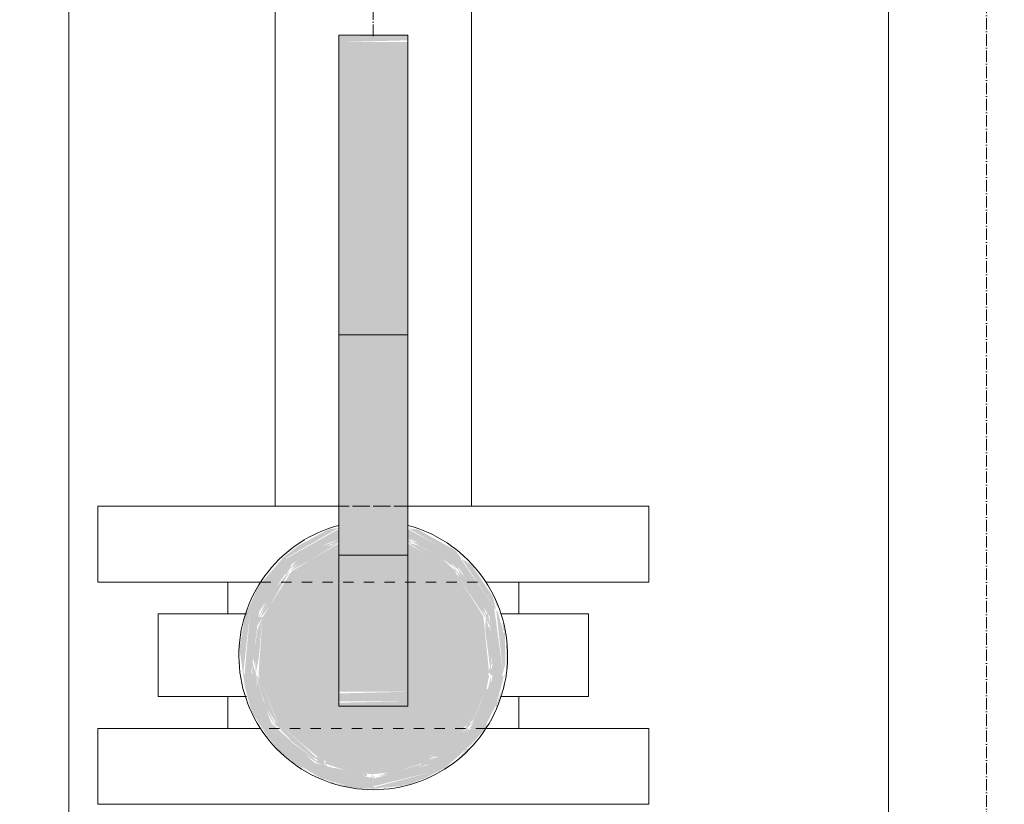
# Model space of a CAD drawing. Header units: millimetres. Extents: x 9824119 to 13672909, y -72394 to 462135.
# Tile 521 of 656: x 10362332 to 10363190, y -4373 to -3689. Entities that reach past the tile are written whole.
import ezdxf

# ---------------------------------------------------------------- set-up
doc = ezdxf.new("R2010")
doc.units = ezdxf.units.MM
doc.linetypes.add('ADSK_Осевая', pattern=[14, 10, -2, 0, -2])
doc.linetypes.add('ADSK_Скрыто', pattern=[6, 3, -3])
for name, color, linetype, lineweight in [('A-DETL-HDLN', 7, 'ADSK_Скрыто', 9), ('P-PIPE', 7, 'Continuous', 18), ('P-PIPE-CNTR', 7, 'ADSK_Осевая', 18)]:
    doc.layers.add(name, color=color, linetype=linetype, lineweight=lineweight)
doc.styles.add('ISOCPEUR', font='isocpeui.ttf')

# ---------------------------------------------------------------- blocks, each defined once
blk = doc.blocks.new('Tecofi_VPI4449-02_Затвор дисковый поворотный с ручкой - Затвор дисковый поворотный с рычагом_VPI 4449-02-V570-Разрез 5')
at = {"layer": 'P-PIPE', "linetype": 'ADSK_Скрыто', "lineweight": 9, "true_color": 0x373737}
for points in [[(-28918.59, 2171.58), (-28898.59, 2172.1), (-28898.59, 2173.58), (-28918.59, 2173.32), (-28918.59, 2172.1)], [(-28898.59, 2086.58), (-28898.59, 2171.58), (-28918.59, 2171.58), (-28918.59, 2086.58)], [(-28898.59, 2060.45), (-28898.59, 2086.58), (-28918.59, 2086.58), (-28918.59, 2060.45), (-28915.36, 2060.45)], [(-28898.63, 2022.68), (-28898.59, 2022.68), (-28898.59, 2060.45), (-28918.59, 2060.45), (-28918.59, 2022.68), (-28915.36, 2022.68)], [(-28908.59, 1954.86), (-28908.59, 1955.56), (-28926.64, 1960.28), (-28939.76, 1971.81), (-28946.29, 1988.66), (-28944.31, 2006.62), (-28933.77, 2021.9), (-28918.59, 2030.58), (-28921.7, 2030.07), (-28930.35, 2025.4), (-28934.81, 2021.88), (-28942.12, 2013.36), (-28945.88, 2004.79), (-28947.46, 1995.57), (-28945.88, 1984.45), (-28943.95, 1977.33), (-28939.76, 1970.69), (-28935.97, 1965.87), (-28930.32, 1961.48), (-28928.87, 1960.97), (-28923.73, 1957.86), (-28915.36, 1955.52), (-28912.26, 1955.11)], [(-28908.59, 1955.56), (-28908.59, 1957.85), (-28925.56, 1962.32), (-28938.11, 1973.81), (-28943.98, 1988.65), (-28941.7, 2006.37), (-28932.1, 2020.16), (-28918.59, 2027.89), (-28918.59, 2030.26), (-28934.47, 2021.31), (-28944.31, 2006.62), (-28945.98, 1987.85), (-28939.76, 1971.81), (-28926.18, 1959.88), (-28915.36, 1957.22)], [(-28908.59, 1955.56), (-28891.01, 1959.88), (-28877.43, 1971.81), (-28870.89, 1988.66), (-28873.52, 2007.58), (-28883.38, 2021.88), (-28898.59, 2030.26), (-28898.59, 2027.89), (-28883.51, 2018.71), (-28874.83, 2004.86), (-28873.52, 1987.84), (-28880.23, 1972.25), (-28893.03, 1961.65), (-28908.59, 1957.85)], [(-28908.59, 1959.58), (-28908.59, 1978.82), (-28918.59, 1979.38), (-28918.59, 2026.08), (-28932.23, 2018.02), (-28940.78, 2004.54), (-28941.91, 1987.85), (-28936.25, 1973.81), (-28923.73, 1963.25), (-28915.36, 1961.22)], [(-28908.59, 1959.58), (-28893.03, 1963.36), (-28880.93, 1973.81), (-28874.96, 1988.63), (-28876.61, 2004.86), (-28884.95, 2018.02), (-28898.59, 2026.08), (-28898.63, 1978.82), (-28908.59, 1978.82), (-28908.59, 1962.32)], [(-28898.63, 1991.25), (-28898.59, 1991.25), (-28898.63, 2022.68), (-28918.59, 2022.68), (-28918.59, 1991.25), (-28915.36, 1991.25)], [(-28915.36, 1983.01), (-28898.59, 1983.01), (-28898.63, 1991.25), (-28918.59, 1991.25), (-28918.59, 1983.01)], [(-28898.59, 1981.01), (-28898.63, 1983.01), (-28918.59, 1982.51), (-28918.59, 1981.01), (-28898.63, 1981.01)], [(-28898.59, 1980.24), (-28898.63, 1981.01), (-28918.59, 1981.01), (-28918.59, 1980.24), (-28898.63, 1980.24)], [(-28898.59, 1978.82), (-28898.63, 1980.23), (-28918.59, 1979.82), (-28918.59, 1978.82), (-28898.63, 1978.82)]]:
    blk.add_hatch(color=250, dxfattribs=at).paths.add_polyline_path(points)
h = blk.add_hatch(color=250, dxfattribs=at)
h.paths.add_polyline_path([(-28908.59, 1954.56), (-28914.3, 1955.38), (-28919.53, 1956.44), (-28921.78, 1957.36), (-28920.49, 1956.55), (-28915.14, 1955.18), (-28910.74, 1954.74)])
h.paths.add_polyline_path([(-28926.63, 1958.98), (-28932.51, 1963.44), (-28932.1, 1962.73), (-28926.68, 1959.02)])
h.paths.add_polyline_path([(-28947.29, 1988.54), (-28947.26, 1993.54), (-28947.4, 1990.15)])
h.paths.add_polyline_path([(-28947.44, 1995.61), (-28947.01, 1997.64), (-28947.41, 1996.36)])
h.paths.add_polyline_path([(-28945.24, 2006.99), (-28943.06, 2011.25), (-28945.17, 2007.13)])
h.paths.add_polyline_path([(-28942.05, 2013.43), (-28940.47, 2015.54), (-28938.92, 2017.31), (-28941.82, 2013.82)])
h.paths.add_polyline_path([(-28933.75, 2023.3), (-28931.96, 2024.38), (-28933.12, 2023.79)])
h.paths.add_polyline_path([(-28921.7, 2030.07), (-28919.85, 2030.58), (-28921.19, 2030.26)])
h = blk.add_hatch(color=250, dxfattribs=at)
h.paths.add_polyline_path([(-28870.76, 1987.12), (-28870.28, 1987.85), (-28870.67, 1987.85)])
h.paths.add_polyline_path([(-28870.89, 1988.66), (-28870.26, 1990.88), (-28870.37, 2000.24), (-28870.72, 1999.93), (-28872.38, 2006.1), (-28872.88, 2006.62), (-28871.14, 1990.88)])
h.paths.add_polyline_path([(-28908.59, 1954.86), (-28898.27, 1956.12), (-28893.41, 1957.99), (-28887.61, 1961), (-28879.99, 1967.84), (-28875.8, 1972.63), (-28875.67, 1973.81), (-28872.87, 1979.34), (-28870.76, 1987.12), (-28871.21, 1987.85), (-28877.43, 1971.81), (-28891.01, 1959.88), (-28908.59, 1955.21)])
h.paths.add_polyline_path([(-28872.88, 2006.62), (-28873.91, 2010.74), (-28879.97, 2019.71), (-28882.92, 2021.63), (-28873.52, 2007.58)])
h.paths.add_polyline_path([(-28882.92, 2021.63), (-28884.8, 2024.1), (-28895.68, 2030.14), (-28898.3, 2030.39), (-28889.55, 2025.28), (-28883.38, 2021.88)])
h = blk.add_hatch(color=250, dxfattribs=at)
h.paths.add_polyline_path([(-28910.39, 1958.53), (-28910.39, 1959.1), (-28913.91, 1959.58), (-28919.2, 1960.78), (-28921.73, 1961.11), (-28915.36, 1959.04), (-28910.52, 1958.54)])
h.paths.add_polyline_path([(-28936.96, 1973.31), (-28940.36, 1980.19), (-28941.97, 1985.33), (-28942.39, 1986.35), (-28942.48, 1984.73), (-28940.29, 1978.72), (-28937.44, 1973.81)])
h.paths.add_polyline_path([(-28923.68, 1961.98), (-28935.23, 1970.56), (-28931.72, 1967.2), (-28924.76, 1962.28), (-28923.73, 1961.99)])
h.paths.add_polyline_path([(-28942.97, 1990.69), (-28942.86, 1997.22), (-28943.39, 1997.74), (-28943.79, 1994.66), (-28943.05, 1990.84)])
h.paths.add_polyline_path([(-28942, 2004.15), (-28934.88, 2016.59), (-28935.47, 2016.07), (-28938.17, 2012.7), (-28941.89, 2004.54)])
h.paths.add_polyline_path([(-28933.87, 2016.98), (-28932.78, 2018.7), (-28934.27, 2017.31)])
h.paths.add_polyline_path([(-28932.76, 2018.71), (-28918.59, 2027.15), (-28925.19, 2024.46), (-28931.2, 2020.59), (-28932.23, 2019.35)])
h = blk.add_hatch(color=250, dxfattribs=at)
h.paths.add_polyline_path([(-28908.59, 1958.57), (-28908.84, 1959.1), (-28909.05, 1958.71)])
h.paths.add_polyline_path([(-28908.59, 1957.85), (-28909.13, 1958.56), (-28909.39, 1958.05)])
h.paths.add_polyline_path([(-28921.41, 1960.97), (-28922.96, 1962.25), (-28922.88, 1963.05), (-28925.03, 1964.11), (-28925.03, 1963.44), (-28924.69, 1962.79), (-28925.03, 1962.43), (-28921.73, 1961.05)])
h.paths.add_polyline_path([(-28936.96, 1973.31), (-28935.41, 1972.19), (-28934.74, 1972.51), (-28936.46, 1974.34), (-28937, 1974.28), (-28936.99, 1973.39)])
h.paths.add_polyline_path([(-28935.83, 1971.27), (-28938.82, 1975.66), (-28936.25, 1971.63), (-28935.94, 1971.36)])
h.paths.add_polyline_path([(-28942.69, 1988.45), (-28942.23, 1988.66), (-28942.63, 1988.63)])
h.paths.add_polyline_path([(-28942.6, 1985.15), (-28942.38, 1986.41), (-28942.58, 1987.85), (-28943.68, 1991.71), (-28943.67, 1987.85), (-28942.65, 1985.28)])
h.paths.add_polyline_path([(-28942.69, 2001.59), (-28941.9, 2002.7), (-28940.77, 2004.55), (-28941.16, 2004.86), (-28941.89, 2004.54), (-28942, 2005.9), (-28942.36, 2004.86), (-28942.67, 2001.74)])
h.paths.add_polyline_path([(-28932.76, 2018.71), (-28932.23, 2020.08), (-28933.67, 2018.71), (-28934.27, 2016.83), (-28934.27, 2017.31), (-28934.27, 2017.62), (-28932.77, 2018.71)])
h.paths.add_polyline_path([(-28933.3, 2016.34), (-28932.1, 2018.1), (-28933.11, 2016.97), (-28933.23, 2016.59)])
h.paths.add_polyline_path([(-28920.86, 2025.68), (-28918.59, 2026.35), (-28918.59, 2027.15), (-28920.24, 2026.08)])
h.paths.add_polyline_path([(-28921.5, 2026.22), (-28918.59, 2027.15), (-28918.59, 2027.89), (-28921.28, 2026.35)])
h = blk.add_hatch(color=250, dxfattribs=at)
h.paths.add_polyline_path([(-28908.59, 1954.86), (-28899.66, 1955.69), (-28900.9, 1955.89), (-28906.99, 1954.96)])
h.paths.add_polyline_path([(-28896.74, 1957.02), (-28892.39, 1958.18), (-28895.67, 1957.33)])
h.paths.add_polyline_path([(-28884.04, 1963.47), (-28880.82, 1966.32), (-28881.46, 1966.41), (-28883.9, 1963.61)])
h.paths.add_polyline_path([(-28872.76, 1978.53), (-28870.89, 1984.65), (-28872.87, 1979.34), (-28873.04, 1978.79)])
h.paths.add_polyline_path([(-28869.9, 1988.54), (-28869.84, 1996.64), (-28870.19, 1996.36), (-28869.99, 1989.35)])
h.paths.add_polyline_path([(-28869.88, 1997.07), (-28870.89, 2003.23), (-28871.15, 2002.13), (-28870.19, 1999.04)])
h.paths.add_polyline_path([(-28871.95, 2006.99), (-28875.66, 2014.24), (-28873.91, 2010.74), (-28872.88, 2008.38)])
h.paths.add_polyline_path([(-28881.88, 2021.87), (-28888.6, 2026.84), (-28884.74, 2024.03), (-28882.92, 2022.56), (-28881.89, 2021.88)])
h.paths.add_polyline_path([(-28893.33, 2029.04), (-28893.33, 2029.32), (-28893.48, 2029.11)])
h = blk.add_hatch(color=250, dxfattribs=at)
h.paths.add_polyline_path([(-28908.59, 1957.85), (-28908.06, 1958.56), (-28908.59, 1958.53)])
h.paths.add_polyline_path([(-28895.78, 1960.97), (-28891.62, 1962.32), (-28890.35, 1963.96), (-28892.34, 1963.36), (-28892.02, 1964.14), (-28893.15, 1963.33), (-28894.97, 1962.89), (-28894.67, 1962.06), (-28895.45, 1961.11)])
h.paths.add_polyline_path([(-28881.35, 1971.27), (-28879.08, 1973.81), (-28879.46, 1974.11), (-28880.93, 1971.96), (-28881.21, 1971.44)])
h.paths.add_polyline_path([(-28881.62, 1972.11), (-28880.03, 1973.81), (-28880.56, 1973.81), (-28880.67, 1974.29), (-28881.51, 1973.31), (-28881.89, 1972.24), (-28881.78, 1972.19)])
h.paths.add_polyline_path([(-28875.18, 1983.66), (-28875.08, 1984.63), (-28875.37, 1984.1), (-28875.28, 1983.91)])
h.paths.add_polyline_path([(-28874.17, 1986.21), (-28873.22, 1988.76), (-28873.81, 1991.25), (-28874.36, 1989.47), (-28874.88, 1989.87), (-28874.95, 1988.59), (-28874.41, 1987.85), (-28873.97, 1987.85), (-28874.16, 1986.25)])
h.paths.add_polyline_path([(-28875.97, 2004.57), (-28876.41, 2004.54), (-28875.98, 2004.54)])
h.paths.add_polyline_path([(-28874.52, 2001.75), (-28875.39, 2006.21), (-28875.56, 2005.44), (-28876.07, 2005.53), (-28875.78, 2003.97), (-28874.53, 2001.81)])
h.paths.add_polyline_path([(-28883.89, 2017.32), (-28884.29, 2016.98), (-28883.89, 2016.98)])
h.paths.add_polyline_path([(-28882.89, 2016.3), (-28885.25, 2019.19), (-28884.95, 2018.45), (-28882.92, 2016.34)])
h.paths.add_polyline_path([(-28882.69, 2017.45), (-28884.95, 2020.08), (-28885.14, 2019.58), (-28882.71, 2017.47)])
h.paths.add_polyline_path([(-28898.59, 2027.15), (-28897.31, 2027.15), (-28898.59, 2027.89)])
h.paths.add_polyline_path([(-28898.59, 2026.35), (-28897.35, 2026.35), (-28898.59, 2027.15)])
h = blk.add_hatch(color=250, dxfattribs=at)
h.paths.add_polyline_path([(-28906.8, 1958.53), (-28898.86, 1959.76), (-28895.45, 1961.11), (-28894.97, 1961.93), (-28900.48, 1960.24), (-28904.74, 1959.39), (-28906.99, 1958.53)])
h.paths.add_polyline_path([(-28880.23, 1973.31), (-28878.2, 1976), (-28875.08, 1983.42), (-28875.71, 1983.91), (-28878.46, 1977.21), (-28880.03, 1973.81)])
h.paths.add_polyline_path([(-28891.09, 1963.92), (-28888.96, 1964.59), (-28883.96, 1968.41), (-28880.93, 1971.96), (-28881.21, 1972.46), (-28891.04, 1963.97)])
h.paths.add_polyline_path([(-28874.56, 1984.54), (-28874.3, 1988.13), (-28875.08, 1984.63), (-28874.84, 1984.59)])
h.paths.add_polyline_path([(-28874.22, 1990.67), (-28873.63, 1991.5), (-28873.81, 1997.84), (-28874.96, 2002.3), (-28875.22, 2001.81), (-28874.14, 1992.18), (-28874.18, 1991.5)])
h.paths.add_polyline_path([(-28875.14, 2003.97), (-28877.46, 2010.01), (-28880.47, 2014.77), (-28883.89, 2018.33), (-28883.63, 2017.47), (-28875.36, 2004.34)])
h.paths.add_polyline_path([(-28884.42, 2018.71), (-28887.58, 2021.65), (-28893.62, 2025.33), (-28898.59, 2027.15), (-28893.47, 2024.49), (-28888.36, 2021.45), (-28884.95, 2019.02)])
h = blk.add_hatch(color=250, dxfattribs=at)
h.paths.add_polyline_path([(-28908.59, 1959.08), (-28908.59, 1959.58), (-28922.22, 1962.89), (-28922.96, 1962.25), (-28917.24, 1960.38), (-28914.41, 1959.65), (-28911.85, 1959.31)])
h.paths.add_polyline_path([(-28924.04, 1962.98), (-28930.21, 1968.58), (-28934.74, 1972.51), (-28935.58, 1972.1), (-28932.1, 1968.5), (-28926.46, 1964.11)])
h.paths.add_polyline_path([(-28942.69, 1988.45), (-28941.87, 1992.61), (-28940.78, 2004.54), (-28942.32, 2000.81), (-28943.05, 1994.59), (-28942.71, 1988.63)])
h.paths.add_polyline_path([(-28936.11, 1973.15), (-28941.48, 1986.78), (-28942.58, 1987.85), (-28941.42, 1983.68), (-28939.72, 1978.72), (-28937, 1974.28)])
h.paths.add_polyline_path([(-28941.28, 2004.55), (-28938.64, 2007.91), (-28932.78, 2018.07), (-28936.83, 2013.37), (-28940.62, 2006.37), (-28941.16, 2004.86)])
h.paths.add_polyline_path([(-28932.78, 2018.07), (-28927.12, 2021.04), (-28918.59, 2026.35), (-28923.73, 2024.49), (-28928.26, 2021.88), (-28932.39, 2018.46)])
h = blk.add_hatch(color=250, dxfattribs=at)
h.paths.add_polyline_path([(-28908.59, 1959.08), (-28901.92, 1959.76), (-28894.3, 1962.32), (-28894.97, 1962.89), (-28908.59, 1959.58)])
h.paths.add_polyline_path([(-28893.15, 1962.98), (-28888.49, 1965.58), (-28884.32, 1969.11), (-28881.89, 1972.24), (-28882.91, 1972.1), (-28891.51, 1964.66)])
h.paths.add_polyline_path([(-28881.08, 1973.15), (-28879.38, 1975.3), (-28875.7, 1983.92), (-28874.91, 1987.85), (-28875.27, 1987.85), (-28880.19, 1975.66)])
h.paths.add_polyline_path([(-28874.46, 1988.59), (-28874.22, 1993.83), (-28875.36, 2002.69), (-28875.97, 2004.57), (-28876.04, 2000.56), (-28874.47, 1988.63)])
h.paths.add_polyline_path([(-28875.97, 2004.57), (-28878.29, 2010.01), (-28882.07, 2015.48), (-28883.89, 2017.32), (-28883.89, 2016.34), (-28876.24, 2004.86)])
h.paths.add_polyline_path([(-28883.89, 2017.32), (-28888.91, 2021.88), (-28895.14, 2025.33), (-28898.59, 2026.35), (-28893.48, 2023.06), (-28886.66, 2019.03)])
at = {"layer": 'A-DETL-HDLN', "color": 1, "true_color": 0xff0000}
for p, q in [((-28918.59, 1981.1), (-28918.59, 1981.01)), ((-28898.59, 1981.01), (-28898.59, 1981.1))]:
    blk.add_line(p, q, dxfattribs=at)
at = {"layer": 'P-PIPE', "color": 1, "true_color": 0xff0000}
for p, q in [((-28898.59, 2173.58), (-28918.59, 2173.58)), ((-28918.59, 2173.58), (-28918.59, 2171.58)), ((-28898.59, 2171.58), (-28898.59, 2173.58)), ((-28918.59, 2086.58), (-28918.59, 2171.58)), ((-28898.59, 2171.58), (-28898.59, 2086.58)), ((-28918.59, 2060.45), (-28918.59, 2086.58)), ((-28918.59, 2086.58), (-28898.59, 2086.58)), ((-28898.59, 2086.58), (-28898.59, 2060.45)), ((-28918.59, 2022.68), (-28918.59, 2060.45)), ((-28898.59, 2060.45), (-28898.59, 2022.68)), ((-28918.59, 1991.25), (-28918.59, 2022.68)), ((-28898.59, 2022.68), (-28918.59, 2022.68)), ((-28898.59, 2022.68), (-28898.59, 1991.25)), ((-28950.84, 2014.83), (-28950.84, 2005.58)), ((-28866.34, 2005.58), (-28866.34, 2014.83)), ((-28971.09, 2005.58), (-28971.09, 1981.58)), ((-28952.09, 2005.58), (-28971.09, 2005.58)), ((-28952.09, 2005.58), (-28945.41, 2005.58)), ((-28871.54, 2005.58), (-28865.09, 2005.58)), ((-28846.09, 2005.58), (-28865.09, 2005.58)), ((-28846.09, 1981.58), (-28846.09, 2005.58)), ((-28918.59, 1983.01), (-28918.59, 1991.25)), ((-28898.59, 1991.25), (-28898.59, 1983.01)), ((-28971.09, 1981.58), (-28952.09, 1981.58)), ((-28945.4, 1981.58), (-28952.09, 1981.58)), ((-28950.84, 1981.58), (-28950.84, 1972.33)), ((-28918.59, 1983.01), (-28918.59, 1981.01)), ((-28898.59, 1981.01), (-28898.59, 1983.01)), ((-28865.09, 1981.58), (-28871.66, 1981.58)), ((-28866.34, 1972.33), (-28866.34, 1981.58)), ((-28865.09, 1981.58), (-28846.09, 1981.58)), ((-28918.59, 1980.24), (-28918.59, 1981.01)), ((-28918.59, 1978.82), (-28918.59, 1980.24)), ((-28918.59, 1978.82), (-28898.59, 1978.82)), ((-28898.59, 1981.01), (-28898.59, 1980.24)), ((-28898.59, 1980.24), (-28898.59, 1978.82))]:
    blk.add_line(p, q, dxfattribs=at)
at = {"layer": 'P-PIPE', "color": 1, "true_color": 0xff0000, "flags": 128}
for points in [[(-28918.59, 2031.3), (-28920.09, 2030.87), (-28921.58, 2030.38), (-28923.04, 2029.83), (-28924.47, 2029.23), (-28925.89, 2028.56), (-28927.27, 2027.84), (-28928.63, 2027.07), (-28929.95, 2026.24), (-28931.24, 2025.36), (-28932.49, 2024.43), (-28933.71, 2023.45), (-28934.88, 2022.42), (-28936.01, 2021.35), (-28937.1, 2020.23), (-28938.14, 2019.07), (-28939.14, 2017.86), (-28940.08, 2016.62), (-28940.98, 2015.35), (-28941.83, 2014.03), (-28942.62, 2012.69), (-28943.35, 2011.31), (-28944.03, 2009.91), (-28944.66, 2008.48), (-28945.23, 2007.02), (-28945.73, 2005.55), (-28946.18, 2004.05), (-28946.57, 2002.54), (-28946.9, 2001.02), (-28947.17, 1999.48), (-28947.37, 1997.93), (-28947.51, 1996.38), (-28947.59, 1994.82), (-28947.61, 1993.26), (-28947.57, 1991.7), (-28947.46, 1990.14), (-28947.29, 1988.59), (-28947.06, 1987.05), (-28946.77, 1985.51), (-28946.42, 1983.99), (-28946, 1982.49), (-28945.53, 1981), (-28944.99, 1979.53), (-28944.4, 1978.09), (-28943.76, 1976.67), (-28943.05, 1975.28), (-28942.29, 1973.91), (-28941.48, 1972.58), (-28940.61, 1971.28), (-28939.69, 1970.02), (-28938.73, 1968.8), (-28937.71, 1967.61), (-28936.65, 1966.47), (-28935.54, 1965.37), (-28934.39, 1964.31), (-28933.2, 1963.3), (-28931.97, 1962.34), (-28930.7, 1961.43), (-28929.4, 1960.57), (-28928.06, 1959.77), (-28926.7, 1959.02), (-28925.3, 1958.32), (-28923.88, 1957.68), (-28922.43, 1957.1), (-28920.96, 1956.58), (-28919.47, 1956.11), (-28917.96, 1955.71), (-28916.44, 1955.36), (-28914.9, 1955.08), (-28913.36, 1954.86), (-28911.81, 1954.7), (-28910.25, 1954.6), (-28908.69, 1954.56), (-28908.59, 1954.56)], [(-28908.59, 1954.56), (-28907.03, 1954.6), (-28905.48, 1954.69), (-28903.92, 1954.85), (-28902.38, 1955.06), (-28900.84, 1955.34), (-28899.32, 1955.68), (-28897.81, 1956.08), (-28896.32, 1956.55), (-28894.85, 1957.07), (-28893.4, 1957.64), (-28891.97, 1958.28), (-28890.57, 1958.97), (-28889.21, 1959.72), (-28887.87, 1960.52), (-28886.56, 1961.38), (-28885.29, 1962.29), (-28884.06, 1963.24), (-28882.86, 1964.25), (-28881.71, 1965.3), (-28880.6, 1966.4), (-28879.54, 1967.54), (-28878.52, 1968.72), (-28877.55, 1969.95), (-28876.63, 1971.21), (-28875.76, 1972.5), (-28874.94, 1973.83), (-28874.18, 1975.19), (-28873.47, 1976.58), (-28872.82, 1978), (-28872.23, 1979.45), (-28871.69, 1980.91), (-28871.21, 1982.4), (-28870.79, 1983.9), (-28870.44, 1985.42), (-28870.14, 1986.95), (-28869.91, 1988.49), (-28869.73, 1990.05), (-28869.62, 1991.6), (-28869.58, 1993.16), (-28869.59, 1994.72), (-28869.67, 1996.28), (-28869.81, 1997.84), (-28870.01, 1999.38), (-28870.27, 2000.92), (-28870.59, 2002.45), (-28870.98, 2003.96), (-28871.42, 2005.46), (-28871.93, 2006.93), (-28872.49, 2008.39), (-28873.11, 2009.82), (-28873.79, 2011.23), (-28874.52, 2012.61), (-28875.31, 2013.95), (-28876.15, 2015.27), (-28877.05, 2016.55), (-28877.99, 2017.79), (-28878.98, 2018.99), (-28880.02, 2020.16), (-28881.11, 2021.28), (-28882.24, 2022.36), (-28883.41, 2023.39), (-28884.62, 2024.37), (-28885.87, 2025.3), (-28887.16, 2026.19), (-28888.48, 2027.02), (-28889.83, 2027.8), (-28891.22, 2028.52), (-28892.63, 2029.19), (-28894.06, 2029.8), (-28895.52, 2030.35), (-28897, 2030.84), (-28898.5, 2031.28), (-28898.59, 2031.3)]]:
    blk.add_lwpolyline(points, dxfattribs=at)
blk = doc.blocks.new('VM_Фланец_ГОСТ 33259-2015 - VM_Фланец_ГОСТ 33259-2015-V598-Разрез 5')
at = {"layer": 'A-DETL-HDLN'}
blk.add_line((-28360.88, 1045.74), (-28295.51, 1045.74), dxfattribs=at)
at = {"layer": 'P-PIPE', "lineweight": 9}
for p, q in [((-28408.11, 1067.74), (-28408.11, 1045.74)), ((-28248.11, 1067.74), (-28408.11, 1067.74)), ((-28248.11, 1045.74), (-28248.11, 1067.74)), ((-28408.11, 1045.74), (-28360.92, 1045.74)), ((-28295.47, 1045.74), (-28248.11, 1045.74))]:
    blk.add_line(p, q, dxfattribs=at)
blk = doc.blocks.new('VM_Фланец_ГОСТ 33259-2015 - VM_Фланец_ГОСТ 33259-2015-V599-Разрез 5')
at = {"layer": 'A-DETL-HDLN'}
for p, q in [((-28295.36, 1003.24), (-28360.84, 1003.24)), ((-28338.15, 981.24), (-28318.07, 981.24))]:
    blk.add_line(p, q, dxfattribs=at)
at = {"layer": 'P-PIPE', "lineweight": 9}
for p, q in [((-28408.11, 1003.24), (-28408.11, 981.24)), ((-28360.89, 1003.24), (-28408.11, 1003.24)), ((-28248.11, 1003.24), (-28295.32, 1003.24)), ((-28248.11, 981.24), (-28248.11, 1003.24)), ((-28408.11, 981.24), (-28338.2, 981.24)), ((-28318.02, 981.24), (-28248.11, 981.24))]:
    blk.add_line(p, q, dxfattribs=at)

msp = doc.modelspace()

# ---------------------------------------------------------------- linework, layer by layer
at = {"layer": 'A-DETL-HDLN', "color": 1, "true_color": 0xff0000}
msp.add_line((10362610.05, -4113.04), (10362670.26, -4113.04), dxfattribs=at)
at = {"layer": 'P-PIPE', "color": 5, "true_color": 0x0000ff}
for p, q in [((10362374.91, -7744.52), (10362374.91, -3162.35)), ((10363088.91, -3162.35), (10363088.91, -7744.52))]:
    msp.add_line(p, q, dxfattribs=at)
at = {"layer": 'P-PIPE', "color": 1, "true_color": 0xff0000}
for p, q in [((10362554.65, -3162.35), (10362554.65, -4113.04)), ((10362725.65, -4113.04), (10362725.65, -3162.35))]:
    msp.add_line(p, q, dxfattribs=at)
at = {"layer": 'P-PIPE-CNTR', "color": 1, "true_color": 0xff0000}
msp.add_line((10362640.15, -3703.59), (10362640.15, -3162.35), dxfattribs=at)
at = {"layer": 'P-PIPE-CNTR', "color": 5, "true_color": 0x0000ff}
msp.add_line((10363174.41, -7744.52), (10363174.41, -3162.35), dxfattribs=at)

# ---------------------------------------------------------------- block references
at = {"layer": 'A-DETL-HDLN', "color": 1, "true_color": 0xff0000, "xscale": 3, "yscale": 3, "zscale": 3}
msp.add_blockref('Tecofi_VPI4449-02_Затвор дисковый поворотный с ручкой - Затвор дисковый поворотный с рычагом_VPI 4449-02-V570-Разрез 5', (10449365.93, -10223.54), dxfattribs=at)
at = {"layer": 'A-DETL-HDLN', "xscale": 3, "yscale": 3, "zscale": 3, "rotation": 180}
for name in ['VM_Фланец_ГОСТ 33259-2015 - VM_Фланец_ГОСТ 33259-2015-V599-Разрез 5', 'VM_Фланец_ГОСТ 33259-2015 - VM_Фланец_ГОСТ 33259-2015-V598-Разрез 5']:
    msp.add_blockref(name, (10277655.83, -1169.32), dxfattribs=at)

# ---------------------------------------------------------------- texts
at = {"char_height": 300, "attachment_point": 1, "style": 'ISOCPEUR'}
for s, insert, width in [('\\pi13638.10589;{\\fISOCPEUR|b0|i0|c204|p34;\\H1.66667x;\\L\\C7;\\P\\pi10874.35036;\\H1.1x;Общие указания\\l\\P\\pi13638.10589;\\P\\pi-900,l1200,t1200;\\H0.72727x;1.^IПроект выполнен на основании задания заказчика и задания на проектирование архитектурно-строительных чертежей.\\P2.^IПроект соответствует действующим нормам :\\P\\pl900,t900;\\fSymbol|b0|i0|c2|p18;·^I\\fISOCPEUR|b0|i0|c204|p34;КМК 2. 04.05-97* "Отопление, вентиляция и кондиционирование воздуха".\\P\\fSymbol|b0|i0|c2|p18;·^I\\fISOCPEUR|b0|i0|c204|p34;ШНК 2.08.02-09* "Общественные здания и сооружение" \\P\\fSymbol|b0|i0|c2|p18;·^I\\fISOCPEUR|b0|i0|c204|p34;КМК 2.01.01-94 "Климатические и физико-геологические данные для проектирования".\\P\\fSymbol|b0|i0|c2|p18;·^I\\fISOCPEUR|b0|i0|c204|p34;КМК 2.01.04-97* "Строительная теплотехника".\\P\\fSymbol|b0|i0|c2|p18;·^I\\fISOCPEUR|b0|i0|c204|p34;ГОСТ 21.602-2003 "Правила выполнения рабочей документации отопления, вентиляции и кондиционирования".\\P\\fSymbol|b0|i0|c2|p18;·^I\\fISOCPEUR|b0|i0|c204|p34;ШНК \\fISOCPEUR|b0|i0|c186|p34;2.01.02-04\\fISOCPEUR|b0|i0|c204|p34; - \\fISOCPEUR|b0|i0|c186|p34;"\\fISOCPEUR|b0|i0|c204|p34;Пожарная безопасность зданий и сооружений\\fISOCPEUR|b0|i0|c186|p34;"\\fISOCPEUR|b0|i0|c204|p34;;\\P\\pl1200,t1200;3.^I  Расчетные параметры наружного воздуха для проектирования отопления, вентиляции и кондиционирования воздуха приняты по КМК 2.01.01-94.\\P\\pi-300,l300,tz;      Для проектирования отопления, вентиляции и кондиционирования воздуха: \\P\\pl1500,t1500;-^IХолодный  период  года Тн\\fISOCPEUR|b0|i0|c186|p34;=-14.0°C\\fISOCPEUR|b0|i0|c204|p34;; I=-12,4 кДж/кг (Парам. Б);\\P-^IТеплый  период  года Тн=33°C; I=55,7 кДж/кг  (Парам. А);\\P-^IТеплый  период  года Тн=37,5°C; I=65,2 кДж/кг (Парам. Б);\\P-^IСкорость ветра  - V=1,6 м/сек - холодный период;\\P-^IСкорость ветра  - V=1,9 м/сек - теплый  период;\\P-^IПродолжительность отопительного периода  Zот.пер.=129суток;\\P-^IСредняя температура отопительного периода  tот.пер.=2,7°C;\\P-^IБарометрическое давление в районе строительства Рбар=950 Гпа.\\P\\pi600,l0,tz;\\P\\pi11458.1097;\\LТЕПЛОСНАБЖЕНИЕ\\P\\pi13638.10589;\\l\\P\\pi0;\\C0;В качестве источника тепла выбран установленный во дворе здания тепловой насос, рассчитанный на работу в температурном режиме 40–30 °C.^J^JСистема отопления спроектирована как двухтрубная, в ней используются напольный фанкойл.\\P^JОсновным источником тепла является тепловой насос. \\P^JОсновное охлаждение осуществляется с помощью\\Pтепловых насосов. Для отвода конденсата, образующегося в фанкойлах, предусмотрены дренажные трубы. Основные водосточные и обратные трубы выполнены из полипропилена. \\P\\pi600;^JОсновные подающие и обратные трубы выполнены из полипропилена. Слив воды из системы осуществляется через регулировочный узел. Для снижения теплопотерь через трубы выполнены работы по теплоизоляции.\\C7; \\P\\pi12278.10827;\\LОТОПЛЕНИЕ\\l\\P\\pi0;  Для достижения  комфортных условий в зимнее время и компенсации теплопотерь в помещениях установлены \\C0;фанкойл\\C7;ы обеспечивающие в помещениях нормируемую температуру воздуха:\\P\\pi-300,l1500,t1500;-^IКабинет врача +20°C.\\P-^IЗал       +22°C.\\P-^IФизиотерапия     +21°C.\\P\\pi0,l0,tz;   На каждом приборе предусматривается устанавка термостатического клапана и запорного крана. Рекомендуется применить трубопроводы стабильные полипропиленовые. Система теплоснабжения \\C0;фанкойл\\C7;ов двухтрубная с принудительной циркуляцией, горизонтальная. Удаление воздуха осуществляется из воздухоспускных кранов установленных в \\C0;фанкойл\\C7;ах. Все монтажные и наладочные работы проводить в соответствии с нормативными документами и инструкциям фирм-изготовителя.}', (9986122.19, 27067.08), 27276.2118), ('{\\fISOCPEUR|b0|i0|c204|p34;\\C7;^I\\A1;\\L\\P\\pi10515.36534;\\H1.33333x;ВЕНТИЛЯЦИЯ\\P\\pi0;\\l^IВ здании предусмотрена приточно-вытяжная вентиляция с естественным и \\Pмеханическим побуждением, для функционально различных и конструктивно раздельных групп \\Pпомещений.   ^I  \\P^IТакже предусматривается естественная вентиляция с удалением и поступлением воздуха через окна и двери.\\P^IУдаление воздуха из помещений производится с помощью вытяжных решеток.\\P^IМатериал воздуховодов - тонколистовая оцинкованная сталь по ГОСТ 14918-80.\\P^IВоздуховоды систем вытяжной вентиляции выполняются класса "Н" (нормально плотный).\\P^IМонтаж систем вентиляции выполнить в соответствии с \\A0;КМК 3.05.01.-9\\A1;7\\P\\A0;\\L\\P\\pi12075.36144;\\P\\pi7995.37164;ПРИМЕЧАНИЯ (ТЕПЛОСНАБЖЕНИЕ)\\P\\pi-900,l900,t900;\\l1.^IЧертеж читать совместно со спецификацией и с другими разделами проекта.\\P2.^IМонтаж оборудования и трубопроводов производить в соответствии с местными \\P\\pi0;действующими нормами и правилами, и требованиями завода-изготовителя оборудования.\\P\\pi-900;3.^IТрубопроводы системы теплоснабжения радиаторов приняты полипропиленовыми.\\P4.^IНа планах и схемах указаны наружный диаметр и толщина стенки полипропиленовых \\P\\pi0;трубопроводов.\\P\\pi-900;5.^IПриборы и трубопроводы нанесены условно.\\P6.^IУклон трубопроводов выполнить согласно схемам в сторону ближайшего вертикального \\P\\pi0;стояка.\\P\\pi-900;7.^IВсе отметки указаны от уровня пола этажа. \\P8.^IКрепить трубу в штробе каждые 2 метра.\\P9.^IТрубопроводы отопления, прокладываемые в полу покрыть трубчатой тепловой изоляцией \\P\\pi0;из вспученного полителена "Isocom" толщиной 9 мм.\\P\\pi-900;10.^IДиаметры запорно-регулирующей арматуры и фильтров соответствуют диаметру \\P\\pi0;трубопроводов, если не указано иное.\\P\\pi3390,l600,tz;\\P\\pi5455.37799,l0;\\LПРИМЕЧАНИЯ (ВЕНТИЛЯЦИЯ И КОНДИЦИОНИРОВАНИЕ)\\l\\P\\pi-900,l900,t900;1.^IВентиляционные системы показаны условно.\\P2.^IЧертеж читать совместно со спецификацией и остальными разделами проекта \\P3.^IВсе неплотности при пересечении инженерными коммуникациями огнестойких стен, \\P\\pi0;перекрытий и перегородок заделать материалами, соответствующими по степени \\Pогнестойкости пересекаемым ограждениям.\\P\\pi-900;4.^IВ сан-узлах двери не оборудованные переточными решетками, предусмотреть с \\P\\pi0;подрезкой дверного полотна, высота щели не менее 20 мм. Если конструкция дверей не \\Pпозволяет предусмотреть щели в нижней части, то необходимо выполнить установку \\Pжалюзийной решетки в нижней половине двери.\\P\\pi-900;5.^IРазместить все приборы для измерения температуры, давления и скорости потока в \\P\\pi0;доступных местах с прямыми секциями труб или воздуховодов наверху или внизу, \\Pсогласно рекомендациям завода изготовителя для точности показаний.\\P\\pi-900;6.^IУстановить расположение диффузоров, отдушин и вентиляционных решеток согласно \\P\\pi0;архитектурным планам потолка, освещения и другим деталям/узлам потолка и \\Pвыполнить незначительные изменения для обеспечения соответствия.\\P\\pi-900;7.^IМонтаж оборудования выполнить в соответствии с местными нормами и правилами, а \\P\\pi0;так же требованиями завода-изготовителя оборудования \\P\\pi-900;8.^IВсе отметки оборудований даны от пола этажа.\\P}', (10015733.61, 26003.42), 24350.7239)]:
    msp.add_mtext(s, dxfattribs=dict(at, insert=insert, width=width))

doc.saveas('drawing.dxf')
